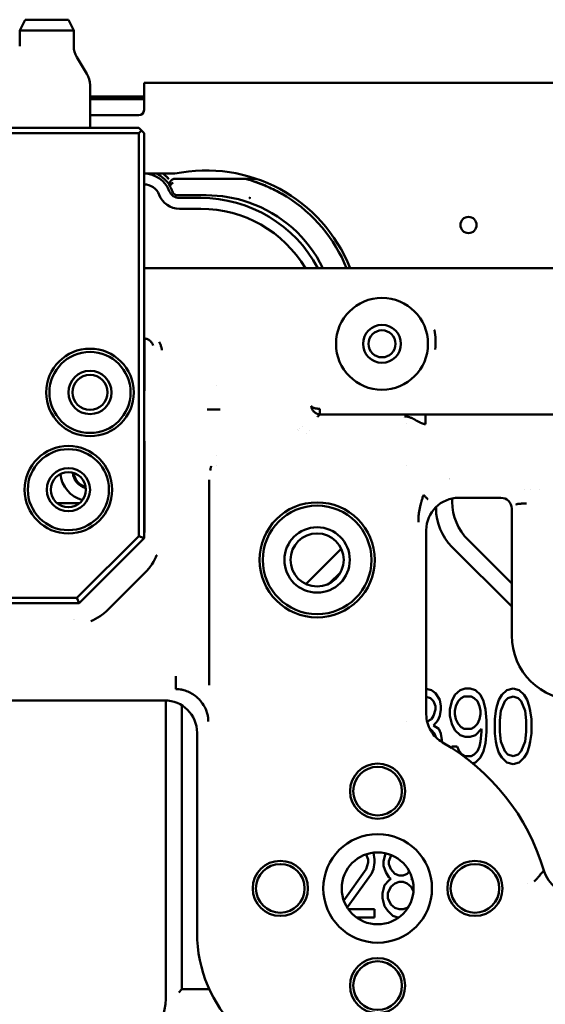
# Model space of a CAD drawing. Header units: millimetres. Extents: x 0 to 14369, y -869 to 2970.
# Tile 361 of 656: x 2058 to 2107, y 1059 to 1150. Entities that reach past the tile are written whole.
import ezdxf

# ---------------------------------------------------------------- set-up
doc = ezdxf.new("R2010")
doc.units = ezdxf.units.MM
doc.header["$LTSCALE"] = 10
doc.layers.add('Sichtbar (ISO)', color=7, linetype='Continuous', lineweight=50)

msp = doc.modelspace()

# ---------------------------------------------------------------- linework, layer by layer
at = {"layer": 'Sichtbar (ISO)'}
for p, q in [((2058.518, 1149.885), (2058.018, 1148.885)), ((2062.518, 1149.885), (2058.518, 1149.885)), ((2062.518, 1149.885), (2063.018, 1148.885)), ((2063.018, 1148.885), (2058.018, 1148.885)), ((2058.018, 1147.439), (2058.018, 1148.885)), ((2063.018, 1147.439), (2063.018, 1148.885)), ((2063.303, 1146.41), (2064.233, 1144.86)), ((2064.518, 1139.885), (2064.518, 1143.831)), ((2069.518, 1144.035), (2147.669, 1144.035)), ((2069.518, 1144.035), (2069.518, 1141.535)), ((2069.518, 1142.785), (2064.518, 1142.785)), ((2064.518, 1142.785), (2069.518, 1142.785)), ((2064.518, 1142.631), (2069.518, 1142.631)), ((2069.518, 1142.631), (2064.518, 1142.631)), ((2064.518, 1142.527), (2069.518, 1142.527)), ((2069.518, 1142.527), (2064.518, 1142.527)), ((2064.518, 1141.035), (2069.018, 1141.035)), ((2069.018, 1139.885), (2055.868, 1139.885)), ((2069.018, 1139.385), (2056.368, 1139.385)), ((2069.268, 1139.635), (2069.018, 1139.885)), ((2069.268, 1139.635), (2069.018, 1139.385)), ((2069.018, 1130.556), (2069.018, 1139.385)), ((2069.518, 1139.385), (2069.268, 1139.635)), ((2069.518, 1130.556), (2069.518, 1139.385)), ((2072.354, 1135.635), (2069.518, 1135.635)), ((2078.868, 1135.164), (2072.386, 1135.164)), ((2078.868, 1135.164), (2072.386, 1135.164)), ((2079.9, 1135.164), (2078.869, 1135.164)), ((2078.869, 1135.164), (2078.869, 1135.164)), ((2078.869, 1135.164), (2078.869, 1135.164)), ((2078.869, 1135.164), (2079.9, 1135.164)), ((2072.61, 1133.635), (2075.268, 1133.635)), ((2075.268, 1133.635), (2072.61, 1133.635)), ((2074.768, 1133.385), (2072.787, 1133.385)), ((2074.768, 1132.385), (2072.787, 1132.385)), ((2069.018, 1130.556), (2069.018, 1129.956)), ((2069.518, 1130.556), (2069.518, 1130.256)), ((2069.518, 1127.056), (2069.518, 1130.256)), ((2069.018, 1126.756), (2069.018, 1129.956)), ((2069.018, 1126.156), (2069.018, 1126.756)), ((2069.518, 1126.156), (2069.518, 1127.056)), ((2073.842, 1126.885), (2069.518, 1126.885)), ((2073.842, 1126.885), (2074.67, 1126.885)), ((2074.735, 1126.885), (2074.67, 1126.885)), ((2075.977, 1126.885), (2074.735, 1126.885)), ((2075.977, 1126.885), (2084.065, 1126.885)), ((2085.308, 1126.885), (2084.065, 1126.885)), ((2085.308, 1126.885), (2085.373, 1126.885)), ((2085.373, 1126.885), (2086.201, 1126.885)), ((2127.304, 1126.885), (2086.201, 1126.885)), ((2069.018, 1102.092), (2069.018, 1126.156)), ((2069.518, 1101.885), (2069.518, 1126.156)), ((2076.22, 1116.074), (2076.22, 1116.073)), ((2075.356, 1113.794), (2076.555, 1113.794)), ((2085.774, 1113.864), (2085.774, 1113.864)), ((2085.78, 1113.359), (2113.779, 1113.359)), ((2085.952, 1113.359), (2085.952, 1113.359)), ((2093.54, 1113.107), (2093.54, 1113.107)), ((2093.656, 1113.169), (2093.656, 1113.169)), ((2093.805, 1113.359), (2093.805, 1113.359)), ((2095.533, 1113.241), (2095.533, 1112.442)), ((2095.816, 1113.359), (2095.816, 1113.359)), ((2096.969, 1113.359), (2096.969, 1113.359)), ((2083.66, 1111.981), (2083.66, 1111.981)), ((2083.758, 1111.851), (2083.758, 1111.851)), ((2083.891, 1112.019), (2083.891, 1112.019)), ((2084.801, 1111.83), (2084.801, 1111.83)), ((2093.816, 1112.489), (2093.816, 1112.489)), ((2084.499, 1111.611), (2084.499, 1111.611)), ((2076.22, 1109.572), (2076.22, 1109.57)), ((2076.22, 1108.618), (2076.22, 1108.618)), ((2093.816, 1108.616), (2093.816, 1108.618)), ((2075.552, 1088.3), (2075.549, 1107.296)), ((2105.225, 1106.371), (2105.225, 1106.371)), ((2106.128, 1106.371), (2106.128, 1106.371)), ((2098.018, 1105.266), (2098.018, 1105.575)), ((2098.018, 1105.575), (2098.018, 1105.266)), ((2098.614, 1105.635), (2102.52, 1105.635)), ((2061.486, 1105.135), (2063.55, 1105.135)), ((2096.388, 1104.645), (2096.518, 1104.645)), ((2096.518, 1104.645), (2096.388, 1104.645)), ((2096.518, 1104.78), (2096.518, 1104.645)), ((2096.518, 1104.645), (2096.518, 1104.78)), ((2103.518, 1104.636), (2103.518, 1092.885)), ((2063.311, 1096.385), (2069.018, 1102.092)), ((2063.518, 1095.885), (2069.518, 1101.885)), ((2069.018, 1102.092), (2069.518, 1101.885)), ((2095.618, 1085.59), (2095.618, 1102.639)), ((2087.746, 1100.923), (2084.479, 1097.656)), ((2084.479, 1097.656), (2087.746, 1100.923)), ((2097.982, 1101.109), (2103.518, 1095.574)), ((2103.518, 1095.574), (2097.982, 1101.109)), ((2103.518, 1097.695), (2099.482, 1101.731)), ((2099.482, 1101.731), (2103.518, 1097.695)), ((2066.206, 1095.301), (2069.602, 1098.696)), ((2086.642, 1097.698), (2087.704, 1098.76)), ((2087.704, 1098.76), (2086.642, 1097.698)), ((2050.018, 1096.385), (2063.311, 1096.385)), ((2063.311, 1096.385), (2063.518, 1095.885)), ((2049.518, 1095.885), (2063.518, 1095.885)), ((2063.018, 1094.365), (2063.018, 1094.365)), ((2063.128, 1094.379), (2063.128, 1094.379)), ((2072.462, 1087.926), (2072.462, 1089.124)), ((2096.102, 1087.84), (2095.618, 1087.949)), ((2095.618, 1087.949), (2096.102, 1087.84)), ((2095.618, 1087.218), (2096.007, 1087.095)), ((2096.007, 1087.095), (2095.618, 1087.218)), ((2096.478, 1087.542), (2096.102, 1087.84)), ((2096.102, 1087.84), (2096.478, 1087.542)), ((2096.855, 1086.946), (2096.478, 1087.542)), ((2096.478, 1087.542), (2096.855, 1086.946)), ((2098.267, 1087.393), (2097.985, 1086.797)), ((2097.985, 1086.797), (2098.267, 1087.393)), ((2098.738, 1087.84), (2098.267, 1087.393)), ((2098.267, 1087.393), (2098.738, 1087.84)), ((2099.209, 1087.988), (2098.738, 1087.84)), ((2098.738, 1087.84), (2099.209, 1087.988)), ((2098.832, 1087.095), (2099.115, 1087.244)), ((2099.115, 1087.244), (2098.832, 1087.095)), ((2099.115, 1087.244), (2099.774, 1087.244)), ((2099.774, 1087.244), (2099.115, 1087.244)), ((2099.68, 1087.988), (2099.209, 1087.988)), ((2099.209, 1087.988), (2099.68, 1087.988)), ((2100.15, 1087.84), (2099.68, 1087.988)), ((2099.68, 1087.988), (2100.15, 1087.84)), ((2099.774, 1087.244), (2100.056, 1087.095)), ((2100.056, 1087.095), (2099.774, 1087.244)), ((2100.621, 1087.393), (2100.15, 1087.84)), ((2100.15, 1087.84), (2100.621, 1087.393)), ((2100.904, 1086.797), (2100.621, 1087.393)), ((2100.621, 1087.393), (2100.904, 1086.797)), ((2102.598, 1087.393), (2102.316, 1086.946)), ((2102.316, 1086.946), (2102.598, 1087.393)), ((2103.069, 1087.84), (2102.598, 1087.393)), ((2102.598, 1087.393), (2103.069, 1087.84)), ((2103.634, 1087.988), (2103.069, 1087.84)), ((2103.069, 1087.84), (2103.634, 1087.988)), ((2103.163, 1087.095), (2103.634, 1087.244)), ((2103.634, 1087.244), (2103.163, 1087.095)), ((2104.199, 1087.84), (2103.634, 1087.988)), ((2103.634, 1087.988), (2104.199, 1087.84)), ((2103.634, 1087.244), (2104.105, 1087.095)), ((2104.105, 1087.095), (2103.634, 1087.244)), ((2104.67, 1087.393), (2104.199, 1087.84)), ((2104.199, 1087.84), (2104.67, 1087.393)), ((2104.952, 1086.946), (2104.67, 1087.393)), ((2104.67, 1087.393), (2104.952, 1086.946)), ((2046.506, 1086.885), (2071.421, 1086.885)), ((2071.518, 1086.883), (2071.518, 1059.266)), ((2071.518, 1086.883), (2071.518, 1059.266)), ((2073.018, 1060.145), (2073.018, 1086.424)), ((2073.018, 1086.424), (2073.018, 1060.145)), ((2096.007, 1087.095), (2096.29, 1086.797)), ((2096.29, 1086.797), (2096.007, 1087.095)), ((2096.29, 1086.797), (2096.478, 1086.35)), ((2096.478, 1086.35), (2096.29, 1086.797)), ((2096.478, 1086.35), (2096.478, 1086.052)), ((2096.478, 1086.052), (2096.478, 1086.35)), ((2096.949, 1086.35), (2096.855, 1086.946)), ((2096.855, 1086.946), (2096.949, 1086.35)), ((2096.949, 1086.052), (2096.949, 1086.35)), ((2096.949, 1086.35), (2096.949, 1086.052)), ((2097.985, 1086.797), (2097.796, 1086.052)), ((2097.796, 1086.052), (2097.985, 1086.797)), ((2098.267, 1085.903), (2098.361, 1086.35)), ((2098.361, 1086.35), (2098.267, 1085.903)), ((2098.361, 1086.35), (2098.55, 1086.797)), ((2098.55, 1086.797), (2098.361, 1086.35)), ((2098.55, 1086.797), (2098.832, 1087.095)), ((2098.832, 1087.095), (2098.55, 1086.797)), ((2100.056, 1087.095), (2100.339, 1086.797)), ((2100.339, 1086.797), (2100.056, 1087.095)), ((2100.339, 1086.797), (2100.527, 1086.35)), ((2100.527, 1086.35), (2100.339, 1086.797)), ((2100.527, 1086.35), (2100.621, 1085.903)), ((2100.621, 1085.903), (2100.527, 1086.35)), ((2101.092, 1086.052), (2100.904, 1086.797)), ((2100.904, 1086.797), (2101.092, 1086.052)), ((2102.128, 1086.35), (2102.034, 1085.903)), ((2102.034, 1085.903), (2102.128, 1086.35)), ((2102.316, 1086.946), (2102.128, 1086.35)), ((2102.128, 1086.35), (2102.316, 1086.946)), ((2102.504, 1085.903), (2102.881, 1086.797)), ((2102.881, 1086.797), (2102.504, 1085.903)), ((2102.881, 1086.797), (2103.163, 1087.095)), ((2103.163, 1087.095), (2102.881, 1086.797)), ((2104.105, 1087.095), (2104.387, 1086.797)), ((2104.387, 1086.797), (2104.105, 1087.095)), ((2104.387, 1086.797), (2104.764, 1085.903)), ((2104.764, 1085.903), (2104.387, 1086.797)), ((2105.141, 1086.35), (2104.952, 1086.946)), ((2104.952, 1086.946), (2105.141, 1086.35)), ((2105.235, 1085.903), (2105.141, 1086.35)), ((2105.141, 1086.35), (2105.235, 1085.903)), ((2096.29, 1085.457), (2096.102, 1085.159)), ((2096.102, 1085.159), (2096.29, 1085.457)), ((2096.478, 1086.052), (2096.29, 1085.457)), ((2096.29, 1085.457), (2096.478, 1086.052)), ((2096.667, 1085.01), (2096.855, 1085.457)), ((2096.855, 1085.457), (2096.667, 1085.01)), ((2096.855, 1085.457), (2096.949, 1086.052)), ((2096.949, 1086.052), (2096.855, 1085.457)), ((2097.796, 1086.052), (2097.796, 1085.457)), ((2097.796, 1085.457), (2097.796, 1086.052)), ((2097.796, 1085.457), (2097.985, 1084.712)), ((2097.985, 1084.712), (2097.796, 1085.457)), ((2098.267, 1085.605), (2098.267, 1085.903)), ((2098.267, 1085.903), (2098.267, 1085.605)), ((2098.361, 1085.159), (2098.267, 1085.605)), ((2098.267, 1085.605), (2098.361, 1085.159)), ((2100.621, 1085.605), (2100.527, 1085.159)), ((2100.527, 1085.159), (2100.621, 1085.605)), ((2100.621, 1085.903), (2100.621, 1085.605)), ((2100.621, 1085.605), (2100.621, 1085.903)), ((2101.186, 1085.01), (2101.092, 1086.052)), ((2101.092, 1086.052), (2101.186, 1085.01)), ((2102.034, 1085.903), (2101.939, 1085.159)), ((2101.939, 1085.159), (2102.034, 1085.903)), ((2102.41, 1085.01), (2102.504, 1085.903)), ((2102.504, 1085.903), (2102.41, 1085.01)), ((2104.764, 1085.903), (2104.858, 1085.01)), ((2104.858, 1085.01), (2104.764, 1085.903)), ((2105.329, 1085.159), (2105.235, 1085.903)), ((2105.235, 1085.903), (2105.329, 1085.159)), ((2093.788, 1084.931), (2093.788, 1084.931)), ((2096.102, 1085.159), (2095.691, 1084.942)), ((2095.691, 1084.942), (2096.102, 1085.159)), ((2096.29, 1084.563), (2096.667, 1085.01)), ((2096.667, 1085.01), (2096.29, 1084.563)), ((2096.761, 1084.265), (2096.29, 1084.563)), ((2096.29, 1084.563), (2096.761, 1084.265)), ((2097.985, 1084.712), (2098.267, 1084.116)), ((2098.267, 1084.116), (2097.985, 1084.712)), ((2098.55, 1084.712), (2098.361, 1085.159)), ((2098.361, 1085.159), (2098.55, 1084.712)), ((2098.832, 1084.414), (2098.55, 1084.712)), ((2098.55, 1084.712), (2098.832, 1084.414)), ((2100.339, 1084.712), (2100.056, 1084.414)), ((2100.056, 1084.414), (2100.339, 1084.712)), ((2100.527, 1085.159), (2100.339, 1084.712)), ((2100.339, 1084.712), (2100.527, 1085.159)), ((2101.186, 1083.967), (2101.186, 1085.01)), ((2101.186, 1085.01), (2101.186, 1083.967)), ((2101.939, 1085.159), (2101.939, 1083.818)), ((2101.939, 1083.818), (2101.939, 1085.159)), ((2102.41, 1083.967), (2102.41, 1085.01)), ((2102.41, 1085.01), (2102.41, 1083.967)), ((2104.858, 1085.01), (2104.858, 1083.967)), ((2104.858, 1083.967), (2104.858, 1085.01)), ((2105.329, 1083.818), (2105.329, 1085.159)), ((2105.329, 1085.159), (2105.329, 1083.818)), ((2074.417, 1083.889), (2074.417, 1065.385)), ((2095.988, 1084.146), (2096.102, 1084.116)), ((2096.102, 1084.116), (2095.988, 1084.146)), ((2096.102, 1084.116), (2096.384, 1083.818)), ((2096.384, 1083.818), (2096.102, 1084.116)), ((2096.384, 1083.818), (2096.492, 1083.477)), ((2096.492, 1083.477), (2096.384, 1083.818)), ((2096.949, 1083.818), (2096.761, 1084.265)), ((2096.761, 1084.265), (2096.949, 1083.818)), ((2097.043, 1083.223), (2096.949, 1083.818)), ((2096.949, 1083.818), (2097.043, 1083.223)), ((2098.267, 1084.116), (2098.738, 1083.669)), ((2098.738, 1083.669), (2098.267, 1084.116)), ((2098.738, 1083.669), (2099.209, 1083.52)), ((2099.209, 1083.52), (2098.738, 1083.669)), ((2099.115, 1084.265), (2098.832, 1084.414)), ((2098.832, 1084.414), (2099.115, 1084.265)), ((2099.774, 1084.265), (2099.115, 1084.265)), ((2099.115, 1084.265), (2099.774, 1084.265)), ((2099.68, 1083.52), (2100.15, 1083.669)), ((2100.15, 1083.669), (2099.68, 1083.52)), ((2100.056, 1084.414), (2099.774, 1084.265)), ((2099.774, 1084.265), (2100.056, 1084.414)), ((2100.15, 1083.669), (2100.715, 1084.265)), ((2100.715, 1084.265), (2100.15, 1083.669)), ((2100.715, 1083.967), (2100.621, 1083.074)), ((2100.621, 1083.074), (2100.715, 1083.967)), ((2100.715, 1084.265), (2100.715, 1083.967)), ((2100.715, 1083.967), (2100.715, 1084.265)), ((2101.092, 1082.925), (2101.186, 1083.967)), ((2101.186, 1083.967), (2101.092, 1082.925)), ((2101.939, 1083.818), (2102.034, 1083.074)), ((2102.034, 1083.074), (2101.939, 1083.818)), ((2102.504, 1083.074), (2102.41, 1083.967)), ((2102.41, 1083.967), (2102.504, 1083.074)), ((2104.858, 1083.967), (2104.764, 1083.074)), ((2104.764, 1083.074), (2104.858, 1083.967)), ((2105.235, 1083.074), (2105.329, 1083.818)), ((2105.329, 1083.818), (2105.235, 1083.074)), ((2097.043, 1083.04), (2097.043, 1083.223)), ((2097.043, 1083.223), (2097.043, 1083.04)), ((2097.985, 1082.627), (2098.023, 1082.443)), ((2098.456, 1082.627), (2097.985, 1082.627)), ((2098.023, 1082.443), (2097.985, 1082.627)), ((2097.985, 1082.627), (2098.456, 1082.627)), ((2098.644, 1082.18), (2098.456, 1082.627)), ((2098.456, 1082.627), (2098.644, 1082.18)), ((2099.209, 1083.52), (2099.68, 1083.52)), ((2099.68, 1083.52), (2099.209, 1083.52)), ((2100.527, 1082.627), (2100.339, 1082.18)), ((2100.339, 1082.18), (2100.527, 1082.627)), ((2100.621, 1083.074), (2100.527, 1082.627)), ((2100.527, 1082.627), (2100.621, 1083.074)), ((2100.904, 1082.18), (2101.092, 1082.925)), ((2101.092, 1082.925), (2100.904, 1082.18)), ((2102.034, 1083.074), (2102.128, 1082.627)), ((2102.128, 1082.627), (2102.034, 1083.074)), ((2102.128, 1082.627), (2102.316, 1082.031)), ((2102.316, 1082.031), (2102.128, 1082.627)), ((2102.881, 1082.18), (2102.504, 1083.074)), ((2102.504, 1083.074), (2102.881, 1082.18)), ((2104.764, 1083.074), (2104.387, 1082.18)), ((2104.387, 1082.18), (2104.764, 1083.074)), ((2104.952, 1082.031), (2105.141, 1082.627)), ((2105.141, 1082.627), (2104.952, 1082.031)), ((2105.141, 1082.627), (2105.235, 1083.074)), ((2105.235, 1083.074), (2105.141, 1082.627)), ((2098.926, 1081.882), (2098.644, 1082.18)), ((2098.644, 1082.18), (2098.926, 1081.882)), ((2099.209, 1081.733), (2098.926, 1081.882)), ((2098.926, 1081.882), (2099.209, 1081.733)), ((2099.774, 1081.733), (2099.209, 1081.733)), ((2099.209, 1081.733), (2099.774, 1081.733)), ((2100.056, 1081.882), (2099.774, 1081.733)), ((2099.774, 1081.733), (2100.056, 1081.882)), ((2100.339, 1082.18), (2100.056, 1081.882)), ((2100.056, 1081.882), (2100.339, 1082.18)), ((2100.621, 1081.584), (2100.904, 1082.18)), ((2100.904, 1082.18), (2100.621, 1081.584)), ((2102.316, 1082.031), (2102.598, 1081.584)), ((2102.598, 1081.584), (2102.316, 1082.031)), ((2103.163, 1081.882), (2102.881, 1082.18)), ((2102.881, 1082.18), (2103.163, 1081.882)), ((2103.634, 1081.733), (2103.163, 1081.882)), ((2103.163, 1081.882), (2103.634, 1081.733)), ((2104.105, 1081.882), (2103.634, 1081.733)), ((2103.634, 1081.733), (2104.105, 1081.882)), ((2104.387, 1082.18), (2104.105, 1081.882)), ((2104.105, 1081.882), (2104.387, 1082.18)), ((2104.67, 1081.584), (2104.952, 1082.031)), ((2104.952, 1082.031), (2104.67, 1081.584)), ((2099.914, 1081.063), (2100.15, 1081.137)), ((2100.15, 1081.137), (2099.914, 1081.063)), ((2100.15, 1081.137), (2100.621, 1081.584)), ((2100.621, 1081.584), (2100.15, 1081.137)), ((2102.598, 1081.584), (2103.069, 1081.137)), ((2103.069, 1081.137), (2102.598, 1081.584)), ((2103.069, 1081.137), (2103.634, 1080.988)), ((2103.634, 1080.988), (2103.069, 1081.137)), ((2103.634, 1080.988), (2104.199, 1081.137)), ((2104.199, 1081.137), (2103.634, 1080.988)), ((2104.199, 1081.137), (2104.67, 1081.584)), ((2104.67, 1081.584), (2104.199, 1081.137)), ((2090.042, 1072.629), (2090.059, 1072.611)), ((2090.059, 1072.611), (2090.042, 1072.629)), ((2090.059, 1072.611), (2090.249, 1072.164)), ((2090.249, 1072.164), (2090.059, 1072.611)), ((2090.723, 1072.76), (2090.708, 1072.782)), ((2090.708, 1072.782), (2090.723, 1072.76)), ((2090.817, 1072.164), (2090.723, 1072.76)), ((2090.723, 1072.76), (2090.817, 1072.164)), ((2091.851, 1072.725), (2091.671, 1072.015)), ((2091.671, 1072.015), (2091.851, 1072.725)), ((2090.249, 1071.866), (2090.059, 1071.271)), ((2090.059, 1071.271), (2090.249, 1071.866)), ((2090.249, 1072.164), (2090.249, 1071.866)), ((2090.249, 1071.866), (2090.249, 1072.164)), ((2090.723, 1071.271), (2090.817, 1071.866)), ((2090.817, 1071.866), (2090.723, 1071.271)), ((2090.817, 1071.866), (2090.817, 1072.164)), ((2090.817, 1072.164), (2090.817, 1071.866)), ((2091.671, 1072.015), (2091.671, 1071.568)), ((2091.671, 1071.568), (2091.671, 1072.015)), ((2092.144, 1072.015), (2092.334, 1072.462)), ((2092.334, 1072.462), (2092.144, 1072.015)), ((2092.144, 1071.717), (2092.144, 1072.015)), ((2092.144, 1072.015), (2092.144, 1071.717)), ((2092.334, 1071.271), (2092.144, 1071.717)), ((2092.144, 1071.717), (2092.334, 1071.271)), ((2092.334, 1072.462), (2092.406, 1072.547)), ((2092.406, 1072.547), (2092.334, 1072.462)), ((2090.059, 1071.271), (2087.988, 1068.365)), ((2087.988, 1068.365), (2090.059, 1071.271)), ((2088.295, 1067.729), (2090.533, 1070.824)), ((2090.533, 1070.824), (2088.295, 1067.729)), ((2090.533, 1070.824), (2090.723, 1071.271)), ((2090.723, 1071.271), (2090.533, 1070.824)), ((2091.671, 1071.568), (2091.86, 1070.973)), ((2091.86, 1070.973), (2091.671, 1071.568)), ((2091.86, 1070.973), (2092.144, 1070.526)), ((2092.144, 1070.526), (2091.86, 1070.973)), ((2092.713, 1070.824), (2092.334, 1071.271)), ((2092.334, 1071.271), (2092.713, 1070.824)), ((2093.092, 1070.675), (2092.713, 1070.824)), ((2092.713, 1070.824), (2093.092, 1070.675)), ((2093.851, 1070.824), (2093.472, 1070.675)), ((2093.472, 1070.675), (2093.851, 1070.824)), ((2094.046, 1071.054), (2093.851, 1070.824)), ((2093.851, 1070.824), (2094.046, 1071.054)), ((2092.144, 1070.228), (2091.765, 1069.781)), ((2091.765, 1069.781), (2092.144, 1070.228)), ((2092.144, 1070.526), (2092.334, 1070.377)), ((2092.334, 1070.377), (2092.144, 1070.526)), ((2092.334, 1070.377), (2092.144, 1070.228)), ((2092.144, 1070.228), (2092.334, 1070.377)), ((2092.334, 1069.632), (2092.713, 1069.93)), ((2092.713, 1069.93), (2092.334, 1069.632)), ((2092.713, 1069.93), (2093.092, 1070.079)), ((2093.092, 1070.079), (2092.713, 1069.93)), ((2093.472, 1070.675), (2093.092, 1070.675)), ((2093.092, 1070.675), (2093.472, 1070.675)), ((2093.092, 1070.079), (2093.472, 1070.079)), ((2093.472, 1070.079), (2093.092, 1070.079)), ((2093.472, 1070.079), (2093.851, 1069.93)), ((2093.851, 1069.93), (2093.472, 1070.079)), ((2093.851, 1069.93), (2094.23, 1069.632)), ((2094.23, 1069.632), (2093.851, 1069.93)), ((2094.23, 1070.377), (2094.302, 1070.434)), ((2094.302, 1070.434), (2094.23, 1070.377)), ((2094.341, 1070.289), (2094.23, 1070.377)), ((2094.23, 1070.377), (2094.341, 1070.289)), ((2105.017, 1069.972), (2105.017, 1069.972)), ((2091.765, 1069.781), (2091.576, 1069.036)), ((2091.576, 1069.036), (2091.765, 1069.781)), ((2091.576, 1069.036), (2091.576, 1068.59)), ((2091.576, 1068.59), (2091.576, 1069.036)), ((2092.05, 1069.036), (2092.334, 1069.632)), ((2092.334, 1069.632), (2092.05, 1069.036)), ((2092.05, 1068.59), (2092.05, 1069.036)), ((2092.05, 1069.036), (2092.05, 1068.59)), ((2094.23, 1069.632), (2094.43, 1069.214)), ((2094.43, 1069.214), (2094.23, 1069.632)), ((2091.576, 1068.59), (2091.765, 1067.845)), ((2091.765, 1067.845), (2091.576, 1068.59)), ((2092.334, 1067.994), (2092.05, 1068.59)), ((2092.05, 1068.59), (2092.334, 1067.994)), ((2090.817, 1067.547), (2088.416, 1067.547)), ((2088.416, 1067.547), (2090.817, 1067.547)), ((2090.817, 1066.802), (2090.817, 1067.547)), ((2090.817, 1067.547), (2090.817, 1066.802)), ((2091.765, 1067.845), (2092.05, 1067.398)), ((2092.05, 1067.398), (2091.765, 1067.845)), ((2092.05, 1067.398), (2092.524, 1066.951)), ((2092.524, 1066.951), (2092.05, 1067.398)), ((2092.713, 1067.696), (2092.334, 1067.994)), ((2092.334, 1067.994), (2092.713, 1067.696)), ((2093.092, 1067.547), (2092.713, 1067.696)), ((2092.713, 1067.696), (2093.092, 1067.547)), ((2093.472, 1067.547), (2093.092, 1067.547)), ((2093.092, 1067.547), (2093.472, 1067.547)), ((2093.851, 1067.696), (2093.472, 1067.547)), ((2093.472, 1067.547), (2093.851, 1067.696)), ((2093.982, 1067.799), (2093.851, 1067.696)), ((2093.851, 1067.696), (2093.982, 1067.799)), ((2089.154, 1066.802), (2090.817, 1066.802)), ((2090.817, 1066.802), (2089.154, 1066.802)), ((2092.524, 1066.951), (2092.998, 1066.802)), ((2092.998, 1066.802), (2092.524, 1066.951)), ((2092.998, 1066.802), (2093.081, 1066.802)), ((2093.081, 1066.802), (2092.998, 1066.802)), ((2073.018, 1060.145), (2072.718, 1059.845)), ((2075.558, 1060.145), (2073.018, 1060.145))]:
    msp.add_line(p, q, dxfattribs=at)
for centre, radius in [((2099.518, 1130.885), 0.75), ((2091.518, 1119.885), 4.25), ((2091.518, 1119.885), 1.75), ((2091.518, 1119.885), 1.25), ((2064.518, 1115.385), 4.05), ((2064.518, 1115.385), 3.75), ((2064.518, 1115.385), 2), ((2064.518, 1115.385), 1.621), ((2062.518, 1106.385), 4.05), ((2062.518, 1106.385), 3.75), ((2062.518, 1106.385), 2), ((2062.518, 1106.385), 1.621), ((2085.518, 1099.885), 5.325), ((2085.518, 1099.885), 5.025), ((2085.518, 1099.885), 3.025), ((2085.518, 1099.885), 2.458), ((2091.117, 1078.484), 2.55), ((2091.117, 1078.484), 2.25), ((2091.117, 1069.484), 5.025), ((2091.117, 1069.484), 3.324), ((2082.117, 1069.484), 2.55), ((2082.117, 1069.484), 2.25), ((2100.117, 1069.484), 2.55), ((2100.117, 1069.484), 2.25), ((2091.117, 1060.484), 2.55), ((2091.117, 1060.484), 2.25)]:
    msp.add_circle(centre, radius, dxfattribs=at)
for centre, radius, start, end in [((2065.018, 1147.439), 2, 180, 210.96376), ((2062.518, 1143.831), 2, 0, 30.96376), ((2069.018, 1141.535), 0.5, 270, 0), ((2069.518, 1133.135), 2.5, 20.92483, 90), ((2075.268, 1121.635), 14.3, 21.5389, 101.75689), ((2069.518, 1133.135), 1.5, 20.92483, 90), ((2072.787, 1134.385), 2, 200.92484, 270), ((2072.787, 1134.385), 1, 200.92484, 270), ((2074.768, 1121.135), 12.25, 27.99456, 90), ((2075.268, 1121.635), 12, 25.94448, 70.8397), ((2075.268, 1121.635), 12, 25.94448, 70.8397), ((2075.268, 1121.635), 14, 22.02431, 58.00292), ((2075.268, 1121.635), 14, 22.02431, 58.00292), ((2074.768, 1121.135), 11.25, 30.73787, 90), ((2069.759, 1117.278), 2.6, 77.31888, 77.32821), ((2071.585, 1120.381), 1, 243.37412, 243.37498), ((2064.518, 1108.085), 2.75, 185.35684, 255.37223), ((2064.518, 1108.085), 1.6, 184.67818, 256.0509), ((2064.518, 1108.085), 1.5, 186.1567, 254.57237), ((2101.518, 1104.645), 5, 180, 225), ((2101.518, 1104.645), 5, 180, 225), ((2103.018, 1105.266), 5, 180, 225), ((2103.018, 1105.266), 5, 180, 225), ((2109.518, 1092.885), 6, 180, 270), ((2087.018, 1065.385), 20.301, 16.44844, 60.14693), ((2087.018, 1065.385), 12.601, 180, 270), ((2066.518, 1059.266), 5, 315, 0), ((2066.518, 1059.266), 5, 315, 0)]:
    msp.add_arc(centre, radius, start, end, dxfattribs=at)
for centre, major_axis, ratio, start_param, end_param in [((2069.518, 1133.135), (2.51, -1.124), 0.99996, 0.911415, 1.562097), ((2069.518, 1133.135), (2.473, -1.203), 0.999969, 0.943212, 1.593889), ((2069.585, 1133.163), (1.059, -2.498), 0.986671, 1.481485, 1.660896), ((2069.585, 1133.163), (-1.058, 2.499), 0.986626, 4.623468, 4.802888), ((2075.668, 1124.01), (10.597, -1.786), 0.892432, 1.383561, 1.757408), ((2075.672, 1124.028), (10.587, -1.787), 0.891559, 1.383686, 1.757883), ((2098.622, 1102.63), (-3.403, 3.403), 0.997265, 5.667965, 5.667971), ((2102.516, 1104.633), (-1.985, -1.985), 0.997265, 3.023314, 3.023324), ((2098.622, 1102.63), (2.127, -2.127), 0.997265, 2.357564, 3.925621), ((2102.516, 1104.633), (-0.709, -0.709), 0.997265, 2.357564, 3.92426), ((2071.413, 1083.88), (-2.127, -2.127), 0.997265, 2.357564, 3.925621)]:
    msp.add_ellipse(centre, major_axis=major_axis, ratio=ratio, start_param=start_param, end_param=end_param, dxfattribs=at)
for points, knots in [([(2071.271, 1135.635), (2071.304, 1135.608), (2071.337, 1135.581), (2071.371, 1135.553), (2071.441, 1135.492), (2071.514, 1135.427), (2071.587, 1135.357), (2071.661, 1135.286), (2071.736, 1135.21), (2071.813, 1135.13)], [0.7714451, 0.7714451, 0.7714451, 0.7714451, 0.8146467, 0.8146467, 0.8146467, 0.9064446, 0.9064446, 0.9064446, 1, 1, 1, 1]), ([(2071.813, 1135.13), (2071.739, 1135.211), (2071.665, 1135.287), (2071.591, 1135.359), (2071.519, 1135.429), (2071.447, 1135.495), (2071.375, 1135.555), (2071.342, 1135.583), (2071.31, 1135.609), (2071.278, 1135.635)], [0, 0, 0, 0, 0.0995967, 0.0995967, 0.0995967, 0.1966726, 0.1966726, 0.1966726, 0.240448, 0.240448, 0.240448, 0.240448]), ([(2072.386, 1135.164), (2072.305, 1135.164), (2072.222, 1135.143), (2072.149, 1135.102), (2072.076, 1135.062), (2072.012, 1135.001), (2071.967, 1134.928), (2071.921, 1134.856), (2071.893, 1134.771), (2071.888, 1134.684), (2071.883, 1134.596), (2071.903, 1134.507), (2071.944, 1134.428)], [0, 0, 0, 0, 0.25, 0.25, 0.25, 0.5, 0.5, 0.5, 0.75, 0.75, 0.75, 1, 1, 1, 1]), ([(2071.944, 1134.428), (2071.904, 1134.505), (2071.884, 1134.592), (2071.888, 1134.679), (2071.892, 1134.766), (2071.919, 1134.852), (2071.965, 1134.926), (2072.011, 1135), (2072.076, 1135.061), (2072.149, 1135.102), (2072.223, 1135.143), (2072.305, 1135.164), (2072.386, 1135.164)], [0, 0, 0, 0, 0.25, 0.25, 0.25, 0.5, 0.5, 0.5, 0.75, 0.75, 0.75, 1, 1, 1, 1]), ([(2071.944, 1134.428), (2071.919, 1134.476), (2071.927, 1134.559), (2071.98, 1134.631), (2072.033, 1134.703), (2072.131, 1134.765), (2072.207, 1134.785)], [0, 0, 0, 0, 0.5, 0.5, 0.5, 1, 1, 1, 1]), ([(2071.953, 1134.588), (2071.95, 1134.581), (2071.946, 1134.574), (2071.944, 1134.566), (2071.924, 1134.518), (2071.925, 1134.465), (2071.944, 1134.428)], [0.6168702, 0.6168702, 0.6168702, 0.6168702, 0.6666667, 0.6666667, 0.6666667, 1, 1, 1, 1]), ([(2072.207, 1134.785), (2072.152, 1134.77), (2072.09, 1134.737), (2072.043, 1134.698), (2072.033, 1134.69), (2072.024, 1134.681), (2072.015, 1134.673)], [0, 0, 0, 0, 0.3333333, 0.3333333, 0.3333333, 0.4035758, 0.4035758, 0.4035758, 0.4035758]), ([(2078.869, 1135.164), (2078.866, 1135.164), (2078.863, 1135.162), (2078.857, 1135.154), (2078.854, 1135.148), (2078.844, 1135.126), (2078.837, 1135.104), (2078.829, 1135.076), (2078.829, 1135.076), (2078.829, 1135.076)], [0.00000695, 0.00000695, 0.00000695, 0.00000695, 0.00616972, 0.00616972, 0.01248203, 0.01248203, 0.02431916, 0.02431916, 0.02443649, 0.02443649, 0.02443649, 0.02443649]), ([(2078.829, 1135.076), (2078.829, 1135.076), (2078.829, 1135.076), (2078.837, 1135.105), (2078.844, 1135.127), (2078.858, 1135.157), (2078.864, 1135.164), (2078.869, 1135.164)], [-0.02439952, -0.02439952, -0.02439952, -0.02439952, -0.02428223, -0.02428223, -0.01207717, -0.01207717, -0.00000506, -0.00000506, -0.00000506, -0.00000506]), ([(2079.305, 1133.465), (2079.305, 1133.465), (2079.304, 1133.464), (2079.3, 1133.452), (2079.297, 1133.44), (2079.289, 1133.412), (2079.285, 1133.397), (2079.278, 1133.381)], [-0.01326401, -0.01326401, -0.01326401, -0.01326401, -0.01300582, -0.01300582, -0.00801319, -0.00801319, -0.00257703, -0.00257703, -0.00257703, -0.00257703]), ([(2096.431, 1119.358), (2096.496, 1120.002), (2096.475, 1120.614), (2096.357, 1121.171), (2096.353, 1121.187)], [0, 0, 0, 0, 0.09090909, 0.09365927, 0.09365927, 0.09365927, 0.09365927]), ([(2069.569, 1120.375), (2069.558, 1119.702), (2069.541, 1118.358), (2069.554, 1116.375), (2069.537, 1115.032), (2069.527, 1114.358)], [0, 0, 0, 0, 0.3333333, 0.6666667, 1, 1, 1, 1]), ([(2069.978, 1120.244), (2069.967, 1120.251), (2069.924, 1120.279), (2069.838, 1120.321), (2069.735, 1120.352), (2069.656, 1120.366), (2069.607, 1120.372), (2069.582, 1120.374), (2069.569, 1120.375)], [0.7997791, 0.7997791, 0.7997791, 0.7997791, 0.8184235, 0.8733669, 0.933383, 0.9658112, 0.982685, 1, 1, 1, 1]), ([(2070.368, 1119.735), (2070.351, 1119.772), (2070.315, 1119.844), (2070.255, 1119.946), (2070.168, 1120.07), (2070.076, 1120.171), (2069.997, 1120.231), (2069.978, 1120.244)], [0.4757861, 0.4757861, 0.4757861, 0.4757861, 0.5385716, 0.5990399, 0.6570911, 0.7659442, 0.7997791, 0.7997791, 0.7997791, 0.7997791]), ([(2070.902, 1120.071), (2070.953, 1119.99), (2071.017, 1119.863), (2071.084, 1119.688), (2071.123, 1119.554), (2071.147, 1119.441), (2071.16, 1119.351), (2071.165, 1119.306), (2071.167, 1119.283)], [0.6251904, 0.6251904, 0.6251904, 0.6251904, 0.75, 0.8125, 0.875, 0.9375, 0.96875, 0.9999998, 0.9999998, 0.9999998, 0.9999998]), ([(2085.703, 1113.365), (2085.699, 1113.365), (2085.663, 1113.371), (2085.595, 1113.388), (2085.503, 1113.415), (2085.408, 1113.457), (2085.313, 1113.516), (2085.218, 1113.595), (2085.128, 1113.7), (2085.054, 1113.826), (2085.001, 1113.973), (2084.985, 1114.086), (2084.983, 1114.144)], [0.0840252, 0.0840252, 0.0840252, 0.0840252, 0.1, 0.2, 0.3, 0.4, 0.5, 0.6, 0.7, 0.8, 0.9, 1, 1, 1, 1]), ([(2084.983, 1114.144), (2084.987, 1114.119), (2085.009, 1114.075), (2085.073, 1114.021), (2085.161, 1113.975), (2085.264, 1113.936), (2085.37, 1113.909), (2085.481, 1113.887), (2085.591, 1113.887), (2085.685, 1113.852), (2085.748, 1113.859), (2085.776, 1113.865)], [0, 0, 0, 0, 0.1126241, 0.2252481, 0.3378722, 0.4504963, 0.5631203, 0.6757444, 0.7883685, 0.9009925, 0.9999999, 0.9999999, 0.9999999, 0.9999999]), ([(2085.776, 1113.865), (2085.773, 1113.767), (2085.777, 1113.506), (2085.753, 1113.369), (2085.776, 1113.36)], [0.0000001, 0.0000001, 0.0000001, 0.0000001, 0.376783, 0.9715533, 0.9715533, 0.9715533, 0.9715533]), ([(2069.569, 1102.432), (2069.558, 1103.652), (2069.54, 1106.092), (2069.553, 1109.752), (2069.535, 1112.193), (2069.524, 1113.414)], [0, 0, 0, 0, 0.3333333, 0.6666667, 1, 1, 1, 1]), ([(2085.545, 1113.107), (2085.572, 1113.135), (2085.598, 1113.163), (2085.623, 1113.191), (2085.649, 1113.219), (2085.673, 1113.247), (2085.699, 1113.275), (2085.725, 1113.303), (2085.753, 1113.331), (2085.78, 1113.359)], [0, 0, 0, 0, 0.334612, 0.334612, 0.334612, 0.669223, 0.669223, 0.669223, 1, 1, 1, 1]), ([(2094.518, 1112.888), (2094.51, 1112.893), (2094.491, 1112.904), (2094.464, 1112.918), (2094.409, 1112.947), (2094.354, 1112.974), (2094.299, 1113), (2094.185, 1113.048), (2094.072, 1113.088), (2093.958, 1113.121), (2093.837, 1113.144), (2093.776, 1113.152), (2093.716, 1113.158), (2093.655, 1113.161), (2093.625, 1113.162), (2093.604, 1113.162), (2093.594, 1113.161)], [0.0000008, 0.0000008, 0.0000008, 0.0000008, 0.0492211, 0.0987772, 0.1687084, 0.2384799, 0.3080304, 0.4061037, 0.503776, 0.6010971, 0.6981784, 0.7667016, 0.8351377, 0.9034862, 0.951749, 1, 1, 1, 1]), ([(2095.533, 1112.442), (2095.522, 1112.444), (2095.51, 1112.446), (2095.5, 1112.448), (2095.489, 1112.45), (2095.479, 1112.452), (2095.466, 1112.455), (2095.448, 1112.459), (2095.424, 1112.465), (2095.401, 1112.471), (2095.393, 1112.473), (2095.384, 1112.475), (2095.376, 1112.478), (2095.362, 1112.482), (2095.35, 1112.485), (2095.338, 1112.489), (2095.318, 1112.495), (2095.3, 1112.501), (2095.276, 1112.509), (2095.256, 1112.516), (2095.233, 1112.525), (2095.209, 1112.534), (2095.191, 1112.541), (2095.172, 1112.549), (2095.155, 1112.556), (2095.133, 1112.565), (2095.112, 1112.574), (2095.091, 1112.584), (2095.072, 1112.592), (2095.054, 1112.6), (2095.036, 1112.609), (2094.997, 1112.628), (2094.958, 1112.647), (2094.919, 1112.667), (2094.892, 1112.681), (2094.866, 1112.695), (2094.839, 1112.709), (2094.828, 1112.715), (2094.816, 1112.721), (2094.805, 1112.727), (2094.767, 1112.748), (2094.73, 1112.769), (2094.692, 1112.79), (2094.671, 1112.802), (2094.651, 1112.813), (2094.63, 1112.825), (2094.613, 1112.835), (2094.596, 1112.844), (2094.579, 1112.854), (2094.554, 1112.868), (2094.53, 1112.882), (2094.522, 1112.886), (2094.52, 1112.887), (2094.52, 1112.887), (2094.518, 1112.888)], [0, 0, 0, 0, 0.0494052, 0.0494052, 0.0494052, 0.0986317, 0.0986317, 0.0986317, 0.1679887, 0.1679887, 0.1679887, 0.1950263, 0.1950263, 0.1950263, 0.2371803, 0.2371803, 0.2371803, 0.3063776, 0.3063776, 0.3063776, 0.3624251, 0.3624251, 0.3624251, 0.4046223, 0.4046223, 0.4046223, 0.4566903, 0.4566903, 0.4566903, 0.5038996, 0.5038996, 0.5038996, 0.6042093, 0.6042093, 0.6042093, 0.6747043, 0.6747043, 0.6747043, 0.7051915, 0.7051915, 0.7051915, 0.8067658, 0.8067658, 0.8067658, 0.8615788, 0.8615788, 0.8615788, 0.9085324, 0.9085324, 0.9085324, 0.9804108, 0.9804108, 0.9804108, 0.9999735, 0.9999735, 0.9999735, 0.9999735]), ([(2075.731, 1108.564), (2075.725, 1108.547), (2075.719, 1108.531), (2075.714, 1108.515), (2075.708, 1108.498), (2075.703, 1108.482), (2075.698, 1108.466), (2075.688, 1108.434), (2075.679, 1108.402), (2075.671, 1108.37), (2075.654, 1108.305), (2075.639, 1108.241), (2075.624, 1108.172)], [0, 0, 0, 0, 0.125, 0.125, 0.125, 0.25, 0.25, 0.25, 0.5, 0.5, 0.5, 0.9999967, 0.9999967, 0.9999967, 0.9999967]), ([(2095.209, 1105.43), (2095.209, 1105.427), (2095.208, 1105.425), (2095.208, 1105.423), (2095.192, 1105.371), (2095.177, 1105.318), (2095.163, 1105.266), (2095.157, 1105.247), (2095.152, 1105.228), (2095.147, 1105.208), (2095.124, 1105.123), (2095.101, 1105.037), (2095.08, 1104.951), (2095.054, 1104.846), (2095.029, 1104.741), (2095.007, 1104.636), (2094.985, 1104.531), (2094.966, 1104.426), (2094.949, 1104.321), (2094.942, 1104.277), (2094.936, 1104.233), (2094.93, 1104.189), (2094.922, 1104.128), (2094.914, 1104.067), (2094.908, 1104.005), (2094.898, 1103.9), (2094.89, 1103.795), (2094.886, 1103.69), (2094.883, 1103.637), (2094.882, 1103.585), (2094.881, 1103.532), (2094.881, 1103.497), (2094.881, 1103.461), (2094.881, 1103.426), (2094.881, 1103.409), (2094.881, 1103.392), (2094.882, 1103.375)], [0.1849711, 0.1849711, 0.1849711, 0.1849711, 0.1875, 0.1875, 0.1875, 0.25, 0.25, 0.25, 0.2727078, 0.2727078, 0.2727078, 0.375, 0.375, 0.375, 0.5, 0.5, 0.5, 0.625, 0.625, 0.625, 0.6773742, 0.6773742, 0.6773742, 0.75, 0.75, 0.75, 0.875, 0.875, 0.875, 0.9375, 0.9375, 0.9375, 0.9797973, 0.9797973, 0.9797973, 1, 1, 1, 1]), ([(2095.355, 1105.898), (2095.346, 1105.871), (2095.338, 1105.845), (2095.329, 1105.819), (2095.32, 1105.792), (2095.312, 1105.766), (2095.304, 1105.739), (2095.287, 1105.686), (2095.27, 1105.634), (2095.254, 1105.581), (2095.239, 1105.53), (2095.224, 1105.48), (2095.209, 1105.43)], [0, 0, 0, 0, 0.03125, 0.03125, 0.03125, 0.0625, 0.0625, 0.0625, 0.125, 0.125, 0.125, 0.1849711, 0.1849711, 0.1849711, 0.1849711]), ([(2095.355, 1105.898), (2095.369, 1105.883), (2095.383, 1105.87), (2095.397, 1105.856), (2095.406, 1105.847), (2095.415, 1105.838), (2095.424, 1105.829), (2095.428, 1105.825), (2095.433, 1105.82), (2095.437, 1105.816), (2095.463, 1105.79), (2095.488, 1105.765), (2095.511, 1105.742), (2095.535, 1105.718), (2095.557, 1105.696), (2095.578, 1105.675), (2095.594, 1105.659), (2095.61, 1105.643), (2095.625, 1105.628), (2095.628, 1105.625), (2095.632, 1105.621), (2095.635, 1105.618), (2095.657, 1105.595), (2095.677, 1105.576), (2095.694, 1105.559), (2095.703, 1105.55), (2095.712, 1105.541), (2095.719, 1105.533), (2095.73, 1105.523), (2095.738, 1105.515), (2095.744, 1105.508), (2095.751, 1105.502), (2095.755, 1105.498), (2095.758, 1105.495)], [0.0000003, 0.0000003, 0.0000003, 0.0000003, 0.0625, 0.0625, 0.0625, 0.1038839, 0.1038839, 0.1038839, 0.125, 0.125, 0.125, 0.25, 0.25, 0.25, 0.375, 0.375, 0.375, 0.4756658, 0.4756658, 0.4756658, 0.5, 0.5, 0.5, 0.6584612, 0.6584612, 0.6584612, 0.75, 0.75, 0.75, 0.875, 0.875, 0.875, 1, 1, 1, 1]), ([(2104.886, 1105.105), (2104.87, 1105.105), (2104.855, 1105.105), (2104.839, 1105.105), (2104.824, 1105.105), (2104.808, 1105.104), (2104.792, 1105.104), (2104.761, 1105.104), (2104.731, 1105.103), (2104.7, 1105.103), (2104.638, 1105.101), (2104.578, 1105.099), (2104.52, 1105.097), (2104.461, 1105.094), (2104.404, 1105.091), (2104.351, 1105.087), (2104.297, 1105.084), (2104.246, 1105.08), (2104.2, 1105.075), (2104.153, 1105.071), (2104.111, 1105.066), (2104.074, 1105.061), (2104.037, 1105.056), (2104.005, 1105.05), (2103.978, 1105.044), (2103.951, 1105.039), (2103.93, 1105.032), (2103.915, 1105.026), (2103.907, 1105.023), (2103.901, 1105.019), (2103.897, 1105.016), (2103.894, 1105.014), (2103.892, 1105.012), (2103.891, 1105.011), (2103.889, 1105.009), (2103.888, 1105.007), (2103.887, 1105.006)], [0, 0, 0, 0, 0.0307992, 0.0307992, 0.0307992, 0.0615455, 0.0615455, 0.0615455, 0.1230446, 0.1230446, 0.1230446, 0.2468575, 0.2468575, 0.2468575, 0.372575, 0.372575, 0.372575, 0.4997108, 0.4997108, 0.4997108, 0.6269168, 0.6269168, 0.6269168, 0.7528176, 0.7528176, 0.7528176, 0.8768458, 0.8768458, 0.8768458, 0.9384232, 0.9384232, 0.9384232, 0.9691924, 0.9691924, 0.9691924, 1, 1, 1, 1]), ([(2069.602, 1098.696), (2069.785, 1098.88), (2070.006, 1099.129), (2070.472, 1099.826), (2070.612, 1100.142), (2070.68, 1100.306), (2070.683, 1100.313), (2070.684, 1100.316)], [-0.0977201, -0.0977201, -0.0977201, -0.0977201, -0.05228246, -0.05228246, 0, 0, 0.00087922, 0.00087922, 0.00087922, 0.00087922]), ([(2064.587, 1094.218), (2064.591, 1094.22), (2064.595, 1094.221), (2064.896, 1094.347), (2065.181, 1094.501), (2065.795, 1094.911), (2066.046, 1095.141), (2066.206, 1095.301)], [-0.1215885, -0.1215885, -0.1215885, -0.1215885, -0.1208417, -0.1208417, -0.0679904, -0.0679904, -0.0000087, -0.0000087, -0.0000087, -0.0000087]), ([(2075.439, 1085.269), (2075.439, 1085.269), (2075.439, 1085.269), (2075.439, 1085.269), (2075.439, 1085.269), (2075.439, 1085.269), (2075.439, 1085.269), (2075.439, 1085.27), (2075.439, 1085.271), (2075.438, 1085.274), (2075.438, 1085.276), (2075.437, 1085.283), (2075.437, 1085.288), (2075.434, 1085.308), (2075.432, 1085.323), (2075.423, 1085.383), (2075.415, 1085.428), (2075.38, 1085.608), (2075.342, 1085.743), (2075.202, 1086.132), (2075.071, 1086.38), (2074.725, 1086.87), (2074.495, 1087.11), (2073.964, 1087.519), (2073.649, 1087.689), (2073.245, 1087.82), (2073.169, 1087.841), (2073.064, 1087.865), (2073.035, 1087.871), (2072.995, 1087.879), (2072.984, 1087.881), (2072.966, 1087.885), (2072.958, 1087.886), (2072.947, 1087.888), (2072.945, 1087.888), (2072.942, 1087.889), (2072.94, 1087.889), (2072.939, 1087.889), (2072.938, 1087.889), (2072.938, 1087.889), (2072.938, 1087.89), (2072.938, 1087.89), (2072.938, 1087.89), (2072.937, 1087.89), (2072.937, 1087.89), (2072.937, 1087.89)], [0.3846272, 0.3846272, 0.3846272, 0.3846272, 0.3846297, 0.3846297, 0.3846711, 0.3846711, 0.3847544, 0.3847544, 0.3850879, 0.3850879, 0.3857385, 0.3857385, 0.387275, 0.387275, 0.3918803, 0.3918803, 0.4056991, 0.4056991, 0.4472709, 0.4472709, 0.5299946, 0.5299946, 0.6273072, 0.6273072, 0.7313356, 0.7313356, 0.7549973, 0.7549973, 0.7638653, 0.7638653, 0.7671906, 0.7671906, 0.7696869, 0.7696869, 0.7704396, 0.7704396, 0.770869, 0.770869, 0.771032, 0.771032, 0.7711134, 0.7711134, 0.7711952, 0.7711952, 0.7712339, 0.7712339, 0.7712339, 0.7712339]), ([(2095.618, 1085.59), (2095.621, 1085.323), (2095.656, 1085.058), (2095.793, 1084.551), (2095.891, 1084.311), (2096.15, 1083.864), (2096.308, 1083.66), (2096.68, 1083.289), (2096.893, 1083.127), (2097.123, 1082.991)], [-0.3153486, -0.3153486, -0.3153486, -0.3153486, -0.2352566, -0.2352566, -0.1576746, -0.1576746, -0.0800928, -0.0800928, -0.0000017, -0.0000017, -0.0000017, -0.0000017]), ([(2075.458, 1084.93), (2075.458, 1084.942), (2075.458, 1084.954), (2075.458, 1084.967), (2075.458, 1084.979), (2075.458, 1084.991), (2075.457, 1085.003), (2075.457, 1085.028), (2075.456, 1085.052), (2075.455, 1085.077), (2075.452, 1085.126), (2075.448, 1085.174), (2075.444, 1085.223), (2075.441, 1085.248), (2075.438, 1085.272), (2075.435, 1085.297)], [0.00000148, 0.00000148, 0.00000148, 0.00000148, 0.00783289, 0.00783289, 0.00783289, 0.01566087, 0.01566087, 0.01566087, 0.03128732, 0.03128732, 0.03128732, 0.06244462, 0.06244462, 0.06244462, 0.07827079, 0.07827079, 0.07827079, 0.07827079]), ([(2106.487, 1071.133), (2106.415, 1071.049), (2106.269, 1070.881), (2106.05, 1070.628), (2105.828, 1070.375), (2105.679, 1070.206), (2105.605, 1070.122)], [0, 0, 0, 0, 0.25, 0.5, 0.75, 1, 1, 1, 1]), ([(2106.487, 1071.133), (2106.588, 1070.817), (2106.731, 1070.519), (2107.099, 1069.991), (2107.315, 1069.767), (2107.816, 1069.392), (2108.093, 1069.248), (2108.703, 1069.045), (2109.029, 1068.992), (2109.361, 1068.985)], [-0.3876056, -0.3876056, -0.3876056, -0.3876056, -0.2881368, -0.2881368, -0.1937902, -0.1937902, -0.0994573, -0.0994573, -0.000001, -0.000001, -0.000001, -0.000001])]:
    msp.add_open_spline(points, degree=3, knots=knots, dxfattribs=at)
for points in [[(2078.869, 1135.164), (2080.214, 1134.805), (2081.505, 1134.245), (2082.686, 1133.508)], [(2082.686, 1133.508), (2082.28, 1133.761), (2081.45, 1134.222), (2080.167, 1134.773), (2079.302, 1135.048), (2078.869, 1135.164)], [(2072.61, 1133.635), (2072.542, 1133.635), (2072.404, 1133.663), (2072.232, 1133.785), (2072.157, 1133.91), (2072.134, 1133.981)], [(2079.278, 1133.381), (2079.279, 1133.37), (2079.298, 1133.349), (2079.305, 1133.328)], [(2069.524, 1113.414), (2069.524, 1113.728), (2069.527, 1114.043), (2069.527, 1114.358)], [(2085.78, 1113.359), (2085.755, 1113.36), (2085.729, 1113.361), (2085.703, 1113.365)], [(2085.778, 1113.36), (2085.767, 1113.36), (2085.755, 1113.36), (2085.744, 1113.361)], [(2085.778, 1113.359), (2085.779, 1113.359), (2085.779, 1113.359), (2085.78, 1113.359)], [(2089.643, 1113.359), (2089.644, 1113.359), (2089.645, 1113.359), (2089.645, 1113.359)], [(2084.157, 1112.246), (2084.157, 1112.246), (2084.156, 1112.247), (2084.156, 1112.247)], [(2073.013, 1087.876), (2072.831, 1087.91), (2072.646, 1087.926), (2072.462, 1087.926)]]:
    msp.add_open_spline(points, degree=3, dxfattribs=at)

doc.saveas('drawing.dxf')
